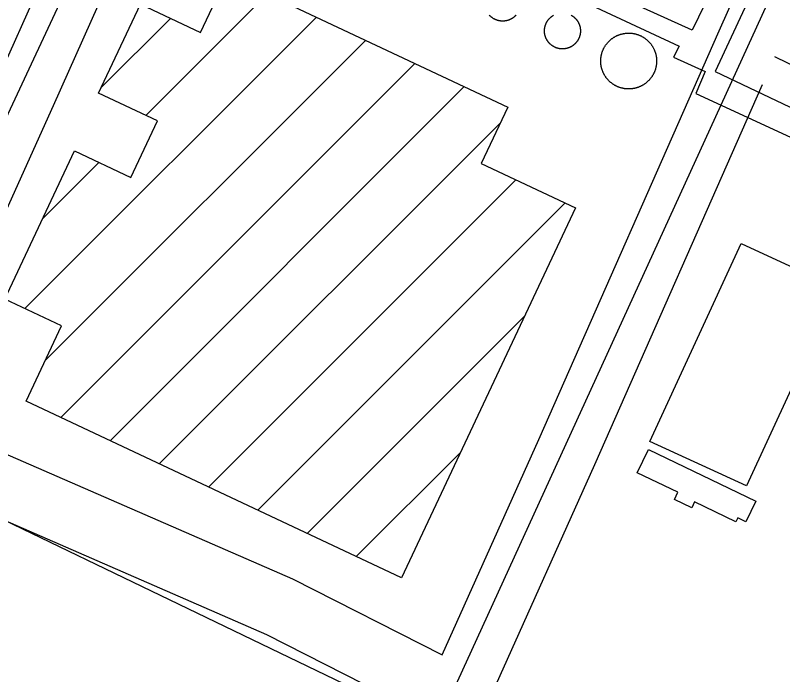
# Model space of a CAD drawing. Extents: x 3683613 to 3738215, y 469626 to 495384.
# Drawn here: x 3699768 to 3700142.6, y 477843.8 to 478165.7 of the extents above; entities that cross this region are included whole.
import ezdxf

# ---------------------------------------------------------------- set-up
doc = ezdxf.new("R2010")
doc.units = 0
for name, color, linetype in [('V-BLDG-OTLN', 7, 'Continuous'), ('V-DOMW-TANK', 7, 'Continuous'), ('V-ROAD-CNTR', 7, 'Continuous'), ('V-UTIL-LINE', 7, 'Continuous')]:
    doc.layers.add(name, color=color, linetype=linetype)

msp = doc.modelspace()

# ---------------------------------------------------------------- linework, layer by layer
at = {"layer": 'V-BLDG-OTLN'}
for p, q in [((3699831.66, 478116.87), (3699890.99, 478176.2)), ((3699772.71, 478022.56), (3699915.03, 478164.89)), ((3699809.97, 478130.54), (3699843.69, 478164.25)), ((3699782.47, 477996.97), (3699939.07, 478153.57)), ((3699790.23, 477969.37), (3699963.11, 478142.25)), ((3699814.27, 477958.05), (3699987.15, 478130.94)), ((3699838.3, 477946.74), (3700004.8, 478113.23)), ((3699781.54, 478066.75), (3699808.74, 478093.95)), ((3699862.34, 477935.42), (3700012.31, 478085.39)), ((3699886.38, 477924.1), (3700036.35, 478074.07)), ((3699910.42, 477912.79), (3700016.71, 478019.07)), ((3699934.46, 477901.47), (3699985.26, 477952.27))]:
    msp.add_line(p, q, dxfattribs=at)
for points in [[(3700041.46, 478071.66), (3699956.47, 477891.11), (3699773.24, 477977.36), (3699790.56, 478014.16), (3699762.91, 478027.17), (3699796.96, 478099.5), (3699824.37, 478086.59), (3699837.36, 478114.19), (3699808.64, 478127.71), (3699829.08, 478171.13), (3699858.33, 478157.36), (3699871.52, 478185.37), (3700008.42, 478120.92), (3699995.43, 478093.33)], [(3700077.83, 477957.72), (3700122.34, 478054.3), (3700169.54, 478032.54), (3700125.02, 477935.97)], [(3700077.05, 477953.8), (3700129.56, 477928.53), (3700124.7, 477918.41), (3700120.73, 477920.32), (3700119.83, 477918.43), (3700099.58, 477928.17), (3700098.19, 477925.27), (3700089.75, 477929.33), (3700091.44, 477932.84), (3700071.57, 477942.41)]]:
    msp.add_lwpolyline(points, close=True, dxfattribs=at)
at = {"layer": 'V-DOMW-TANK'}
for points in [[(3700009.31, 478163.59), (3700009.17, 478163.54), (3700009.03, 478163.48), (3700008.89, 478163.43), (3700008.74, 478163.38), (3700008.6, 478163.33), (3700008.45, 478163.28), (3700008.3, 478163.24), (3700008.16, 478163.2), (3700008, 478163.16), (3700007.86, 478163.12), (3700007.71, 478163.09), (3700007.56, 478163.06), (3700007.41, 478163.04), (3700007.25, 478163.01), (3700007.1, 478162.99), (3700006.95, 478162.97), (3700006.8, 478162.95), (3700006.65, 478162.94), (3700006.49, 478162.93), (3700006.34, 478162.92), (3700006.19, 478162.91), (3700006.03, 478162.91), (3700005.88, 478162.91), (3700005.73, 478162.91), (3700005.57, 478162.91), (3700005.42, 478162.92), (3700005.27, 478162.93), (3700005.12, 478162.94), (3700004.96, 478162.96), (3700004.81, 478162.98), (3700004.66, 478163), (3700004.51, 478163.02), (3700004.35, 478163.04), (3700004.2, 478163.07), (3700004.05, 478163.1), (3700003.91, 478163.14), (3700003.75, 478163.18), (3700003.61, 478163.22), (3700003.46, 478163.26), (3700003.31, 478163.3), (3700003.17, 478163.35), (3700003.02, 478163.4), (3700002.88, 478163.45), (3700002.73, 478163.5), (3700002.59, 478163.56), (3700002.45, 478163.62), (3700002.31, 478163.68), (3700002.17, 478163.74), (3700002.03, 478163.81), (3700001.9, 478163.88), (3700001.76, 478163.95), (3700001.63, 478164.02), (3700001.49, 478164.1), (3700001.36, 478164.18), (3700001.23, 478164.26), (3700001.1, 478164.34), (3700000.97, 478164.43), (3700000.85, 478164.51), (3700000.72, 478164.6), (3700000.6, 478164.69), (3700000.48, 478164.79), (3700000.36, 478164.88), (3700000.24, 478164.98), (3700000.12, 478165.08), (3700000.01, 478165.18), (3699999.9, 478165.29), (3699999.79, 478165.39), (3699999.68, 478165.5), (3699999.57, 478165.61), (3699999.46, 478165.72), (3699999.37, 478165.84)], [(3700012.42, 478165.79), (3700012.31, 478165.68), (3700012.21, 478165.57), (3700012.1, 478165.46), (3700011.99, 478165.35), (3700011.88, 478165.25), (3700011.77, 478165.15), (3700011.65, 478165.04), (3700011.53, 478164.94), (3700011.41, 478164.85), (3700011.29, 478164.75), (3700011.17, 478164.66), (3700011.05, 478164.57), (3700010.92, 478164.48), (3700010.8, 478164.39), (3700010.67, 478164.31), (3700010.54, 478164.23), (3700010.41, 478164.15), (3700010.28, 478164.07), (3700010.14, 478164), (3700010.01, 478163.92), (3700009.87, 478163.85), (3700009.73, 478163.79), (3700009.59, 478163.72), (3700009.46, 478163.66), (3700009.31, 478163.59)], [(3700029.14, 478164.56), (3700029.25, 478164.67), (3700029.37, 478164.77), (3700029.49, 478164.87), (3700029.6, 478164.96), (3700029.72, 478165.06), (3700029.85, 478165.15), (3700029.97, 478165.24), (3700030.1, 478165.33), (3700030.22, 478165.42), (3700030.35, 478165.5), (3700030.48, 478165.58), (3700030.61, 478165.66), (3700030.74, 478165.74)], [(3700039.39, 478165.79), (3700039.53, 478165.71), (3700039.66, 478165.63), (3700039.79, 478165.55), (3700039.92, 478165.47), (3700040.05, 478165.38), (3700040.17, 478165.3), (3700040.3, 478165.21), (3700040.42, 478165.12), (3700040.54, 478165.02), (3700040.66, 478164.92), (3700040.78, 478164.83), (3700040.89, 478164.73), (3700041.01, 478164.63), (3700041.12, 478164.52), (3700041.23, 478164.42), (3700041.34, 478164.31), (3700041.45, 478164.2), (3700041.55, 478164.09), (3700041.66, 478163.98), (3700041.76, 478163.86), (3700041.86, 478163.74), (3700041.96, 478163.62), (3700042.05, 478163.5), (3700042.14, 478163.38), (3700042.23, 478163.26), (3700042.32, 478163.13), (3700042.41, 478163.01), (3700042.49, 478162.88)], [(3700026.55, 478156.17), (3700026.51, 478156.32), (3700026.48, 478156.47), (3700026.46, 478156.62), (3700026.43, 478156.77), (3700026.41, 478156.93), (3700026.39, 478157.08), (3700026.37, 478157.23), (3700026.36, 478157.38), (3700026.35, 478157.53), (3700026.34, 478157.69), (3700026.33, 478157.84), (3700026.33, 478157.99), (3700026.33, 478158.15), (3700026.33, 478158.3), (3700026.33, 478158.45), (3700026.34, 478158.61), (3700026.35, 478158.76), (3700026.36, 478158.91), (3700026.38, 478159.07), (3700026.4, 478159.22), (3700026.42, 478159.37), (3700026.44, 478159.52), (3700026.47, 478159.67), (3700026.49, 478159.82), (3700026.52, 478159.97), (3700026.56, 478160.12), (3700026.6, 478160.27), (3700026.63, 478160.42), (3700026.68, 478160.57), (3700026.72, 478160.72), (3700026.77, 478160.86), (3700026.81, 478161.01), (3700026.87, 478161.15), (3700026.92, 478161.29), (3700026.98, 478161.44), (3700027.04, 478161.58), (3700027.1, 478161.72), (3700027.16, 478161.85), (3700027.23, 478161.99), (3700027.3, 478162.13), (3700027.37, 478162.27), (3700027.44, 478162.4), (3700027.52, 478162.54), (3700027.6, 478162.67), (3700027.68, 478162.8), (3700027.76, 478162.93), (3700027.84, 478163.05), (3700027.93, 478163.18), (3700028.02, 478163.3), (3700028.11, 478163.42), (3700028.21, 478163.55), (3700028.3, 478163.67), (3700028.4, 478163.79), (3700028.5, 478163.9), (3700028.6, 478164.02), (3700028.7, 478164.13), (3700028.81, 478164.24), (3700028.92, 478164.35), (3700029.03, 478164.46), (3700029.14, 478164.56)], [(3700042.49, 478162.88), (3700042.57, 478162.75), (3700042.65, 478162.62), (3700042.73, 478162.48), (3700042.81, 478162.35), (3700042.88, 478162.22), (3700042.95, 478162.08), (3700043.02, 478161.94), (3700043.08, 478161.8), (3700043.15, 478161.67), (3700043.21, 478161.52), (3700043.26, 478161.38), (3700043.32, 478161.24), (3700043.37, 478161.1), (3700043.42, 478160.95), (3700043.47, 478160.8), (3700043.52, 478160.66), (3700043.56, 478160.51), (3700043.6, 478160.36), (3700043.64, 478160.22), (3700043.68, 478160.07), (3700043.71, 478159.92), (3700043.73, 478159.77), (3700043.77, 478159.61), (3700043.79, 478159.46), (3700043.81, 478159.31), (3700043.83, 478159.16), (3700043.85, 478159.01), (3700043.86, 478158.85), (3700043.87, 478158.7), (3700043.88, 478158.55), (3700043.89, 478158.4), (3700043.89, 478158.24), (3700043.89, 478158.09), (3700043.89, 478157.94), (3700043.89, 478157.78), (3700043.88, 478157.63), (3700043.87, 478157.48), (3700043.86, 478157.32), (3700043.84, 478157.17), (3700043.83, 478157.02), (3700043.8, 478156.87), (3700043.78, 478156.72), (3700043.75, 478156.57), (3700043.73, 478156.41), (3700043.7, 478156.26), (3700043.66, 478156.11), (3700043.63, 478155.97), (3700043.58, 478155.82), (3700043.54, 478155.67), (3700043.5, 478155.52), (3700043.45, 478155.38), (3700043.41, 478155.23), (3700043.35, 478155.09), (3700043.3, 478154.94), (3700043.24, 478154.8), (3700043.18, 478154.66), (3700043.12, 478154.52), (3700043.06, 478154.38), (3700042.99, 478154.24), (3700042.92, 478154.11), (3700042.85, 478153.97), (3700042.78, 478153.84), (3700042.7, 478153.7), (3700042.62, 478153.57), (3700042.54, 478153.44), (3700042.46, 478153.31), (3700042.38, 478153.18), (3700042.29, 478153.06), (3700042.2, 478152.93), (3700042.11, 478152.81), (3700042.01, 478152.69), (3700041.92, 478152.57), (3700041.82, 478152.45), (3700041.72, 478152.33), (3700041.62, 478152.22), (3700041.51, 478152.11), (3700041.41, 478152), (3700041.3, 478151.89), (3700041.19, 478151.78), (3700041.08, 478151.67), (3700040.97, 478151.57), (3700040.85, 478151.47), (3700040.73, 478151.37), (3700040.62, 478151.27), (3700040.5, 478151.18), (3700040.37, 478151.09), (3700040.25, 478150.99), (3700040.12, 478150.91), (3700040, 478150.82), (3700039.87, 478150.74), (3700039.74, 478150.66), (3700039.61, 478150.58), (3700039.48, 478150.5), (3700039.34, 478150.42), (3700039.21, 478150.35), (3700039.07, 478150.28), (3700038.94, 478150.21), (3700038.8, 478150.15), (3700038.66, 478150.08), (3700038.52, 478150.02)], [(3700038.52, 478150.02), (3700038.37, 478149.97), (3700038.23, 478149.91), (3700038.09, 478149.85), (3700037.94, 478149.8), (3700037.8, 478149.76), (3700037.65, 478149.71), (3700037.5, 478149.67), (3700037.35, 478149.63), (3700037.21, 478149.59), (3700037.06, 478149.55), (3700036.91, 478149.52), (3700036.76, 478149.49), (3700036.61, 478149.46), (3700036.46, 478149.44), (3700036.3, 478149.42), (3700036.15, 478149.4), (3700036, 478149.38), (3700035.85, 478149.37), (3700035.69, 478149.35), (3700035.54, 478149.35), (3700035.39, 478149.34), (3700035.23, 478149.34), (3700035.08, 478149.34), (3700034.93, 478149.34), (3700034.77, 478149.34), (3700034.62, 478149.35), (3700034.47, 478149.36), (3700034.32, 478149.37), (3700034.16, 478149.39), (3700034.01, 478149.4), (3700033.86, 478149.42), (3700033.71, 478149.45), (3700033.56, 478149.47), (3700033.41, 478149.5), (3700033.25, 478149.53), (3700033.1, 478149.57), (3700032.96, 478149.6), (3700032.81, 478149.64), (3700032.66, 478149.68), (3700032.51, 478149.73), (3700032.37, 478149.77), (3700032.22, 478149.82), (3700032.08, 478149.88), (3700031.94, 478149.93), (3700031.79, 478149.98), (3700031.65, 478150.04), (3700031.51, 478150.11), (3700031.37, 478150.17), (3700031.23, 478150.24), (3700031.1, 478150.3), (3700030.96, 478150.38), (3700030.83, 478150.45), (3700030.69, 478150.53), (3700030.56, 478150.6), (3700030.43, 478150.69), (3700030.3, 478150.77), (3700030.18, 478150.85), (3700030.05, 478150.94), (3700029.93, 478151.03), (3700029.8, 478151.12), (3700029.68, 478151.21), (3700029.56, 478151.31), (3700029.44, 478151.41), (3700029.33, 478151.51), (3700029.21, 478151.61), (3700029.1, 478151.71), (3700028.99, 478151.82), (3700028.88, 478151.93), (3700028.77, 478152.04), (3700028.67, 478152.15), (3700028.56, 478152.26), (3700028.46, 478152.38), (3700028.36, 478152.49), (3700028.27, 478152.61), (3700028.17, 478152.73), (3700028.08, 478152.85), (3700027.99, 478152.98), (3700027.9, 478153.1), (3700027.81, 478153.23), (3700027.73, 478153.36), (3700027.65, 478153.49), (3700027.56, 478153.62), (3700027.49, 478153.75), (3700027.41, 478153.89), (3700027.34, 478154.02), (3700027.27, 478154.16), (3700027.2, 478154.29), (3700027.14, 478154.43), (3700027.07, 478154.57), (3700027.02, 478154.71), (3700026.96, 478154.85), (3700026.9, 478155), (3700026.85, 478155.14), (3700026.79, 478155.29), (3700026.75, 478155.43), (3700026.7, 478155.58), (3700026.66, 478155.73), (3700026.62, 478155.87), (3700026.58, 478156.02), (3700026.55, 478156.17)], [(3700057.51, 478152.77), (3700057.67, 478152.94), (3700057.84, 478153.11), (3700058.01, 478153.28), (3700058.18, 478153.44), (3700058.36, 478153.6), (3700058.54, 478153.76), (3700058.72, 478153.91), (3700058.91, 478154.06), (3700059.09, 478154.21), (3700059.28, 478154.35), (3700059.47, 478154.49), (3700059.67, 478154.63), (3700059.86, 478154.76), (3700060.06, 478154.89), (3700060.27, 478155.02), (3700060.47, 478155.14), (3700060.68, 478155.26), (3700060.88, 478155.38), (3700061.09, 478155.49), (3700061.3, 478155.6), (3700061.52, 478155.71), (3700061.73, 478155.81), (3700061.95, 478155.9), (3700062.17, 478156), (3700062.39, 478156.09), (3700062.61, 478156.17), (3700062.84, 478156.26), (3700063.06, 478156.34), (3700063.29, 478156.41), (3700063.51, 478156.48), (3700063.74, 478156.55), (3700063.97, 478156.61), (3700064.2, 478156.67), (3700064.44, 478156.72), (3700064.67, 478156.77), (3700064.9, 478156.82), (3700065.14, 478156.86), (3700065.37, 478156.9), (3700065.6, 478156.93), (3700065.84, 478156.96), (3700066.08, 478156.99), (3700066.32, 478157.01), (3700066.55, 478157.03), (3700066.79, 478157.04), (3700067.03, 478157.05), (3700067.27, 478157.05), (3700067.51, 478157.05), (3700067.74, 478157.05), (3700067.98, 478157.04), (3700068.22, 478157.03), (3700068.46, 478157.02), (3700068.69, 478157), (3700068.93, 478156.97), (3700069.17, 478156.95), (3700069.4, 478156.91), (3700069.64, 478156.88), (3700069.87, 478156.83), (3700070.11, 478156.79), (3700070.34, 478156.74), (3700070.57, 478156.69)], [(3700070.57, 478156.69), (3700070.8, 478156.63), (3700071.03, 478156.57), (3700071.26, 478156.51), (3700071.49, 478156.44), (3700071.72, 478156.37), (3700071.94, 478156.29), (3700072.17, 478156.21), (3700072.39, 478156.12), (3700072.61, 478156.04), (3700072.83, 478155.95), (3700073.05, 478155.85), (3700073.26, 478155.75), (3700073.48, 478155.65), (3700073.69, 478155.54), (3700073.9, 478155.43), (3700074.11, 478155.31), (3700074.31, 478155.19), (3700074.52, 478155.07), (3700074.72, 478154.95), (3700074.92, 478154.82), (3700075.12, 478154.68), (3700075.32, 478154.55), (3700075.51, 478154.41), (3700075.7, 478154.27), (3700075.89, 478154.12), (3700076.07, 478153.97), (3700076.26, 478153.82), (3700076.44, 478153.67), (3700076.62, 478153.51), (3700076.79, 478153.34), (3700076.96, 478153.18), (3700077.13, 478153.01), (3700077.29, 478152.84), (3700077.46, 478152.67), (3700077.62, 478152.49), (3700077.78, 478152.31), (3700077.93, 478152.13), (3700078.08, 478151.94), (3700078.23, 478151.76), (3700078.37, 478151.57), (3700078.51, 478151.38), (3700078.65, 478151.18), (3700078.78, 478150.99), (3700078.91, 478150.79), (3700079.04, 478150.59), (3700079.16, 478150.38), (3700079.28, 478150.18), (3700079.4, 478149.97), (3700079.51, 478149.76), (3700079.62, 478149.55), (3700079.73, 478149.33), (3700079.83, 478149.12), (3700079.93, 478148.9), (3700080.02, 478148.68), (3700080.11, 478148.46), (3700080.2, 478148.24), (3700080.28, 478148.02), (3700080.36, 478147.79), (3700080.43, 478147.56), (3700080.5, 478147.34), (3700080.57, 478147.11), (3700080.63, 478146.88), (3700080.69, 478146.65), (3700080.74, 478146.42), (3700080.79, 478146.18), (3700080.84, 478145.95), (3700080.88, 478145.72), (3700080.92, 478145.48), (3700080.95, 478145.25), (3700080.98, 478145.01), (3700081.01, 478144.77), (3700081.03, 478144.54), (3700081.05, 478144.3), (3700081.06, 478144.06), (3700081.07, 478143.82), (3700081.08, 478143.59), (3700081.08, 478143.35), (3700081.07, 478143.11), (3700081.06, 478142.87), (3700081.05, 478142.63), (3700081.04, 478142.4), (3700081.02, 478142.16), (3700080.99, 478141.92), (3700080.97, 478141.68), (3700080.93, 478141.45), (3700080.9, 478141.21), (3700080.86, 478140.98), (3700080.81, 478140.74), (3700080.76, 478140.51), (3700080.71, 478140.28), (3700080.65, 478140.05), (3700080.59, 478139.82), (3700080.53, 478139.59), (3700080.46, 478139.36), (3700080.39, 478139.14), (3700080.31, 478138.91), (3700080.23, 478138.68), (3700080.15, 478138.46), (3700080.06, 478138.24), (3700079.97, 478138.02)], [(3700059.95, 478132.01), (3700059.75, 478132.15), (3700059.56, 478132.28), (3700059.36, 478132.42), (3700059.17, 478132.56), (3700058.98, 478132.71), (3700058.8, 478132.86), (3700058.62, 478133.01), (3700058.44, 478133.17), (3700058.26, 478133.33), (3700058.08, 478133.48), (3700057.91, 478133.65), (3700057.74, 478133.82), (3700057.58, 478133.99), (3700057.41, 478134.16), (3700057.25, 478134.34), (3700057.09, 478134.52), (3700056.94, 478134.7), (3700056.79, 478134.89), (3700056.65, 478135.07), (3700056.5, 478135.26), (3700056.36, 478135.45), (3700056.22, 478135.65), (3700056.09, 478135.85), (3700055.96, 478136.04), (3700055.83, 478136.24), (3700055.71, 478136.45), (3700055.59, 478136.66), (3700055.47, 478136.86), (3700055.36, 478137.07), (3700055.25, 478137.28), (3700055.15, 478137.5), (3700055.04, 478137.71), (3700054.95, 478137.93), (3700054.85, 478138.15), (3700054.76, 478138.37), (3700054.68, 478138.59), (3700054.6, 478138.82), (3700054.52, 478139.04), (3700054.44, 478139.27), (3700054.37, 478139.49), (3700054.3, 478139.72), (3700054.24, 478139.95), (3700054.18, 478140.18), (3700054.13, 478140.42), (3700054.08, 478140.65), (3700054.03, 478140.88), (3700053.99, 478141.11), (3700053.95, 478141.35), (3700053.92, 478141.58), (3700053.89, 478141.82), (3700053.86, 478142.06), (3700053.84, 478142.29), (3700053.82, 478142.53), (3700053.81, 478142.77), (3700053.8, 478143.01), (3700053.8, 478143.25), (3700053.8, 478143.48), (3700053.8, 478143.72), (3700053.81, 478143.96), (3700053.82, 478144.2), (3700053.83, 478144.43), (3700053.85, 478144.67), (3700053.88, 478144.91), (3700053.9, 478145.14), (3700053.94, 478145.38), (3700053.97, 478145.62), (3700054.02, 478145.85), (3700054.06, 478146.09), (3700054.11, 478146.32), (3700054.16, 478146.55), (3700054.22, 478146.78), (3700054.28, 478147.01), (3700054.34, 478147.24), (3700054.41, 478147.47), (3700054.48, 478147.7), (3700054.56, 478147.92), (3700054.64, 478148.15), (3700054.73, 478148.37), (3700054.81, 478148.59), (3700054.91, 478148.81), (3700055, 478149.03), (3700055.1, 478149.24), (3700055.21, 478149.46), (3700055.31, 478149.67), (3700055.43, 478149.88), (3700055.54, 478150.09), (3700055.66, 478150.29), (3700055.78, 478150.5), (3700055.9, 478150.7), (3700056.03, 478150.9), (3700056.17, 478151.1), (3700056.3, 478151.3), (3700056.44, 478151.49), (3700056.58, 478151.68), (3700056.73, 478151.87), (3700056.88, 478152.05), (3700057.03, 478152.24), (3700057.19, 478152.42), (3700057.35, 478152.59), (3700057.51, 478152.77)], [(3700079.97, 478138.02), (3700079.87, 478137.8), (3700079.77, 478137.59), (3700079.67, 478137.37), (3700079.56, 478137.16), (3700079.45, 478136.95), (3700079.33, 478136.74), (3700079.21, 478136.54), (3700079.09, 478136.33), (3700078.97, 478136.13), (3700078.84, 478135.93), (3700078.71, 478135.73), (3700078.57, 478135.54), (3700078.43, 478135.34), (3700078.29, 478135.15), (3700078.14, 478134.96), (3700077.99, 478134.78), (3700077.84, 478134.59), (3700077.68, 478134.41), (3700077.53, 478134.24), (3700077.37, 478134.06), (3700077.2, 478133.89), (3700077.03, 478133.72), (3700076.86, 478133.56), (3700076.69, 478133.39), (3700076.51, 478133.23), (3700076.33, 478133.08), (3700076.15, 478132.92), (3700075.97, 478132.77), (3700075.78, 478132.62), (3700075.59, 478132.48), (3700075.4, 478132.34), (3700075.2, 478132.2), (3700075, 478132.07), (3700074.81, 478131.94), (3700074.61, 478131.81), (3700074.4, 478131.69), (3700074.2, 478131.57), (3700073.99, 478131.45), (3700073.78, 478131.34), (3700073.57, 478131.23), (3700073.35, 478131.12), (3700073.14, 478131.02), (3700072.92, 478130.93), (3700072.7, 478130.83), (3700072.48, 478130.74), (3700072.26, 478130.66), (3700072.03, 478130.57), (3700071.81, 478130.5), (3700071.58, 478130.42), (3700071.36, 478130.35), (3700071.13, 478130.28), (3700070.9, 478130.22), (3700070.67, 478130.16), (3700070.44, 478130.11), (3700070.21, 478130.06), (3700069.97, 478130.01), (3700069.74, 478129.97), (3700069.5, 478129.93), (3700069.27, 478129.9), (3700069.03, 478129.87), (3700068.79, 478129.84), (3700068.56, 478129.82), (3700068.32, 478129.8), (3700068.08, 478129.79), (3700067.84, 478129.78), (3700067.6, 478129.78), (3700067.37, 478129.78), (3700067.13, 478129.78), (3700066.89, 478129.79), (3700066.65, 478129.8), (3700066.42, 478129.81), (3700066.18, 478129.83), (3700065.94, 478129.86), (3700065.71, 478129.88), (3700065.47, 478129.92), (3700065.23, 478129.95), (3700065, 478129.99), (3700064.77, 478130.04), (3700064.53, 478130.09), (3700064.3, 478130.14), (3700064.07, 478130.2), (3700063.84, 478130.26), (3700063.61, 478130.32), (3700063.38, 478130.39), (3700063.16, 478130.46), (3700062.93, 478130.54), (3700062.71, 478130.62), (3700062.48, 478130.71), (3700062.26, 478130.79), (3700062.04, 478130.89), (3700061.82, 478130.98), (3700061.61, 478131.08), (3700061.39, 478131.19), (3700061.18, 478131.29), (3700060.97, 478131.4), (3700060.76, 478131.52), (3700060.56, 478131.64), (3700060.35, 478131.76), (3700060.15, 478131.89), (3700059.95, 478132.01)]]:
    msp.add_lwpolyline(points, dxfattribs=at)
at = {"layer": 'V-ROAD-CNTR'}
for points in [[(3700035.5, 478764.03), (3699969.79, 478627.92), (3699916.03, 478499.25), (3699841.75, 478318.93), (3699759.04, 478133.88), (3699689.81, 477980.34)], [(3699973.47, 477817.68), (3700198.63, 478310.51)], [(3699849.23, 478299.57), (3699688.35, 477955.04)], [(3699863.48, 478294.04), (3699786.41, 478121.59), (3699717.91, 477969.66)], [(3699716.86, 477970.06), (3699748.89, 477957.87), (3699903.35, 477890.55), (3699976.34, 477853.51), (3700023.58, 477958.59), (3700111.61, 478158.18), (3700120.35, 478178)], [(3700345.74, 478050.05), (3700176.86, 478126.95), (3700138.82, 478145.54)], [(3700002.56, 477838.66), (3700050.98, 477946.38), (3700132.82, 478131.93)], [(3699515.28, 478038.41), (3700085.55, 477763.68)], [(3699513.04, 478023), (3699562.86, 478000.7), (3699588.78, 477989.1), (3699614.64, 477977.53), (3699630.71, 477970.72), (3699692.35, 477947.28), (3699737.56, 477930.09), (3699890.56, 477863.4), (3699976.11, 477819.98)]]:
    msp.add_lwpolyline(points, dxfattribs=at)
at = {"layer": 'V-UTIL-LINE'}
for points in [[(3700201.41, 478332.25), (3700179.84, 478289.06), (3700109.66, 478138.38), (3700318.1, 478039.16), (3700332.76, 478067.77), (3700337.56, 478076.58), (3700359.91, 478123.33), (3700259.79, 478172.88), (3700237.8, 478119.55), (3700269.14, 478105.48), (3700266.49, 478098.89), (3700228.28, 478116.15), (3700257.72, 478185.13), (3700299.69, 478277.78), (3700235.08, 478307.54), (3700226.33, 478287.21), (3700219.73, 478290.13), (3700225.54, 478305.51)], [(3700166.07, 478297.63), (3700098.46, 478158.47), (3699899.71, 478248.52), (3699860.09, 478268.78), (3699855, 478260.51), (3699897.06, 478241.66), (3700092.01, 478150.73), (3700089.35, 478145.23), (3700104.74, 478138.33), (3700100.23, 478127.61), (3700249.53, 478058.77)]]:
    msp.add_lwpolyline(points, dxfattribs=at)

doc.saveas('drawing.dxf')
